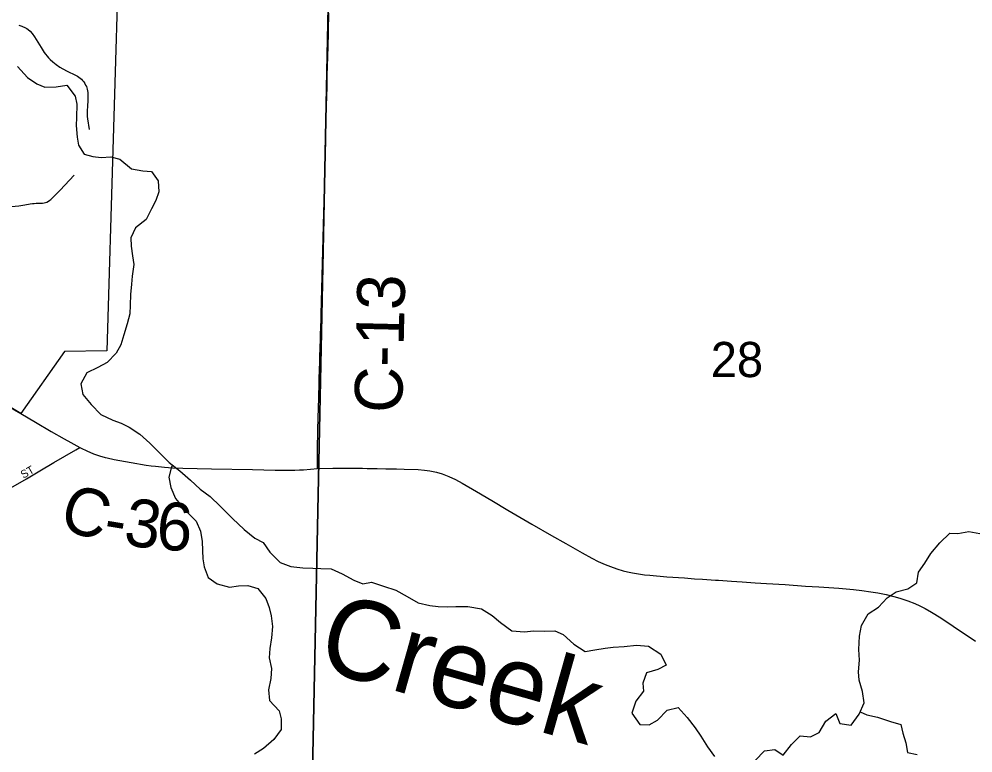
# Model space of a CAD drawing. Extents: x 0 to 34, y 0 to 22.
# Drawn here: x 6.318 to 6.886, y 17.927 to 18.364 of the extents above; entities that cross this region are included whole.
import ezdxf

# ---------------------------------------------------------------- set-up
doc = ezdxf.new("R2010")
doc.units = 0
for name, color, linetype in [('GM_X_City_Street', 7, 'Continuous'), ('GM_X_Corporation', 7, 'Continuous'), ('GM_X_County_Road', 7, 'Continuous'), ('GM_X_County_Road_Text', 7, 'Continuous'), ('GM_X_Minor_River', 7, 'Continuous'), ('GM_X_Minor_River_Text', 7, 'Continuous'), ('GM_X_Section', 7, 'Continuous'), ('GM_X_Section_Text', 7, 'Continuous'), ('GM_X_Township_Subdivision', 7, 'Continuous'), ('GM_X_Township_Subdivision_Text', 7, 'Continuous')]:
    doc.layers.add(name, color=color, linetype=linetype)

msp = doc.modelspace()

# ---------------------------------------------------------------- linework, layer by layer
at = {"layer": 'GM_X_City_Street'}
for points in [[(6.31813, 18.36004), (6.32002, 18.35934), (6.32224, 18.3584), (6.32298, 18.35799), (6.32376, 18.35745), (6.32491, 18.35634), (6.3261, 18.35491), (6.32742, 18.3531), (6.32944, 18.34989), (6.33141, 18.3466), (6.33326, 18.34376), (6.33404, 18.3427), (6.33495, 18.34159), (6.33585, 18.34056), (6.3368, 18.33961), (6.33836, 18.33809), (6.33931, 18.33731), (6.3403, 18.33657), (6.34256, 18.33505), (6.34437, 18.33398), (6.34683, 18.33267), (6.3486, 18.3318), (6.35029, 18.33094), (6.35304, 18.32958), (6.35387, 18.32909), (6.3546, 18.32852), (6.35539, 18.32782), (6.35609, 18.32712), (6.35676, 18.32631), (6.35746, 18.32528), (6.35792, 18.32428), (6.35835, 18.3235), (6.3586, 18.32274), (6.3588, 18.32194), (6.359, 18.32093), (6.35913, 18.31996), (6.35923, 18.31876), (6.35926, 18.3175), (6.35925, 18.31535), (6.35905, 18.31157), (6.35889, 18.30931), (6.35877, 18.30791), (6.35877, 18.30664), (6.35881, 18.30565), (6.35897, 18.30429), (6.35992, 18.29788)], [(6.30565, 18.25228), (6.31071, 18.25207), (6.31252, 18.25207), (6.31404, 18.25216), (6.31605, 18.25232), (6.31811, 18.25253), (6.32169, 18.2531), (6.32502, 18.25368), (6.32637, 18.2539), (6.32739, 18.25399), (6.32852, 18.25404), (6.33123, 18.25405), (6.33234, 18.25413), (6.33328, 18.2543), (6.3341, 18.2545), (6.33493, 18.25479), (6.33591, 18.25531), (6.3367, 18.25582), (6.33723, 18.25627), (6.33821, 18.25726), (6.3428, 18.2619), (6.351, 18.27079)]]:
    msp.add_lwpolyline(points, dxfattribs=at)
at = {"layer": 'GM_X_Corporation'}
msp.add_lwpolyline([(6.31453, 18.6678), (6.31995, 18.69384), (6.41189, 18.69025), (6.41404, 18.67852), (6.41428, 18.63901), (6.37812, 18.64021), (6.37807, 18.53674), (6.43941, 18.50134), (6.43888, 18.45649), (6.38723, 18.48581), (6.3692, 18.49619), (6.35207, 18.50502), (6.34991, 18.41931), (6.37801, 18.41861), (6.37061, 18.16629), (6.34542, 18.16587), (6.3193, 18.12893), (6.3007, 18.14021)], dxfattribs=at)
at = {"layer": 'GM_X_County_Road'}
for points in [[(6.49579, 18.0963), (6.49578, 18.10708), (6.49589, 18.11064), (6.49602, 18.11604), (6.49603, 18.11821), (6.49608, 18.12163), (6.49612, 18.1238), (6.49618, 18.12629), (6.49655, 18.1384), (6.49679, 18.14741), (6.49685, 18.14989), (6.49715, 18.15983), (6.49728, 18.16386), (6.49739, 18.16696), (6.49787, 18.18187), (6.49793, 18.18342), (6.498, 18.1859), (6.49807, 18.18808), (6.49843, 18.20299), (6.49878, 18.21852), (6.49915, 18.2331), (6.49933, 18.24117), (6.49976, 18.25514), (6.50039, 18.2769), (6.5007, 18.2912), (6.50081, 18.29865), (6.50102, 18.30641), (6.50148, 18.32319), (6.50163, 18.33002), (6.50192, 18.34115), (6.50197, 18.34266), (6.50204, 18.34606), (6.50229, 18.35661), (6.50261, 18.36717)], [(6.2649, 18.16289), (6.27524, 18.15656), (6.28855, 18.14804), (6.30054, 18.14031), (6.31054, 18.13411), (6.3193, 18.12893)], [(6.3193, 18.12893), (6.32806, 18.12382), (6.33743, 18.11837), (6.34521, 18.11397), (6.34907, 18.11179), (6.35441, 18.10882)], [(6.35441, 18.10882), (6.35528, 18.10834), (6.35861, 18.10678), (6.36268, 18.10501), (6.36618, 18.10382), (6.36955, 18.10287), (6.37073, 18.1026)], [(6.37073, 18.1026), (6.37478, 18.10168), (6.38506, 18.09983), (6.39398, 18.09836), (6.39682, 18.09794), (6.39953, 18.09762), (6.40488, 18.09712), (6.40952, 18.0968), (6.41569, 18.09651), (6.43284, 18.09619), (6.45722, 18.0957), (6.47067, 18.09537), (6.47737, 18.09525), (6.48226, 18.09529), (6.48518, 18.09542), (6.48749, 18.09558), (6.49579, 18.0963)], [(6.49579, 18.0963), (6.50488, 18.09647), (6.5083, 18.09649), (6.51731, 18.09647), (6.52165, 18.09643), (6.52258, 18.09642), (6.52535, 18.09636), (6.53123, 18.0963), (6.53639, 18.09614), (6.5428, 18.09603), (6.54729, 18.09592), (6.55573, 18.09565), (6.55951, 18.09537), (6.56263, 18.09494), (6.56652, 18.09406), (6.56991, 18.09308), (6.5738, 18.0916), (6.57784, 18.08975)], [(6.57784, 18.08975), (6.57786, 18.08974), (6.58188, 18.08762), (6.5904, 18.08267), (6.59955, 18.07725), (6.60892, 18.07156), (6.62333, 18.06313), (6.63489, 18.0565), (6.64338, 18.05179), (6.65319, 18.04615), (6.65899, 18.04298), (6.66277, 18.04101), (6.66677, 18.03926), (6.67001, 18.03794), (6.67373, 18.03663), (6.67762, 18.03553), (6.68014, 18.03493), (6.68304, 18.03434), (6.6854, 18.03384), (6.68791, 18.03343), (6.69016, 18.03313), (6.69334, 18.0328), (6.70348, 18.03198), (6.71405, 18.03121), (6.72004, 18.03079), (6.72469, 18.03046), (6.73245, 18.02997), (6.73431, 18.02985), (6.74206, 18.0293), (6.74826, 18.02888), (6.756, 18.02833), (6.76282, 18.02793), (6.77392, 18.02723), (6.78609, 18.02643), (6.79384, 18.02595), (6.8058, 18.0251), (6.81459, 18.02436), (6.81954, 18.0238), (6.82479, 18.02306), (6.82909, 18.02231), (6.83397, 18.0213), (6.83853, 18.02022), (6.8407, 18.01963), (6.84274, 18.01904), (6.84687, 18.01763), (6.85093, 18.01601), (6.85406, 18.01459), (6.85712, 18.01304), (6.86092, 18.01088), (6.86648, 18.00744), (6.87375, 18.00264), (6.8871, 17.99354)]]:
    msp.add_lwpolyline(points, dxfattribs=at)
at = {"layer": 'GM_X_Minor_River'}
for points in [[(6.31732, 18.33536), (6.32335, 18.32886), (6.32882, 18.32503), (6.33374, 18.32309), (6.34038, 18.32323), (6.34665, 18.32432), (6.35173, 18.31783), (6.35264, 18.31289), (6.35239, 18.30512), (6.35236, 18.30037), (6.35288, 18.29335), (6.3536, 18.2886), (6.35698, 18.28326), (6.36228, 18.28189), (6.36721, 18.28129), (6.37291, 18.28162), (6.37821, 18.28025), (6.38519, 18.27451), (6.39201, 18.27332), (6.39713, 18.2729), (6.40107, 18.26737), (6.40141, 18.26092), (6.39966, 18.25562), (6.39716, 18.2507), (6.39389, 18.24446), (6.38759, 18.23939), (6.3847, 18.23353), (6.38504, 18.22859), (6.38576, 18.22271), (6.38648, 18.21758), (6.38567, 18.21075), (6.38526, 18.20601), (6.38464, 18.19975), (6.38441, 18.19349), (6.38418, 18.18837), (6.38262, 18.18231), (6.38068, 18.17588), (6.37892, 18.16982), (6.37604, 18.16491), (6.37069, 18.15925), (6.36517, 18.15645), (6.35869, 18.15327), (6.35504, 18.14666), (6.35632, 18.14039), (6.36121, 18.13428), (6.36686, 18.12835), (6.37405, 18.12508), (6.37896, 18.12333), (6.38388, 18.12083), (6.39011, 18.1168), (6.39615, 18.11144), (6.4018, 18.1057), (6.40764, 18.09997), (6.41386, 18.09499), (6.42027, 18.08944), (6.42611, 18.08408), (6.43196, 18.07967), (6.43799, 18.07393), (6.44515, 18.06667), (6.45212, 18.05998), (6.45854, 18.0548), (6.46345, 18.0523), (6.46739, 18.04658), (6.47361, 18.04046), (6.47985, 18.03795), (6.48706, 18.03732), (6.49294, 18.03709)], [(6.40964, 18.09836), (6.40895, 18.0973), (6.40738, 18.09124), (6.40867, 18.08497), (6.41127, 18.0785), (6.41729, 18.07124), (6.4237, 18.06493), (6.42631, 18.05903), (6.42722, 18.05295), (6.42737, 18.04764), (6.42752, 18.04251), (6.42843, 18.03776), (6.43086, 18.03148), (6.43614, 18.02765), (6.44353, 18.0257), (6.44884, 18.02661), (6.45435, 18.02675), (6.46022, 18.025), (6.46511, 18.01908), (6.46696, 18.01357), (6.46826, 18.00862), (6.46897, 18.00236), (6.46835, 17.99553), (6.46736, 17.98928), (6.46713, 17.98378), (6.46841, 17.97732), (6.46799, 17.97144), (6.46661, 17.96462), (6.46732, 17.95835), (6.47297, 17.95224), (6.47426, 17.94748), (6.47421, 17.94103), (6.46981, 17.93518), (6.4637, 17.92973), (6.45836, 17.92635)], [(6.75603, 17.92259), (6.76157, 17.92843), (6.76784, 17.92914), (6.77275, 17.92588), (6.77773, 17.93211), (6.78289, 17.93738), (6.78895, 17.93676), (6.79409, 17.93938), (6.79813, 17.94599), (6.80404, 17.95069), (6.80647, 17.9446), (6.8131, 17.9436), (6.81789, 17.95021), (6.82098, 17.95702), (6.81989, 17.96367), (6.81785, 17.97051), (6.8175, 17.97545), (6.81812, 17.98227), (6.81779, 17.98873), (6.81804, 17.99651), (6.81922, 18.00295), (6.82326, 18.00994), (6.82936, 18.01388), (6.83452, 18.01934), (6.83986, 18.0229), (6.84689, 18.02475), (6.85223, 18.02831), (6.85323, 18.03457), (6.85706, 18.04004), (6.86052, 18.04571), (6.86588, 18.05212), (6.8718, 18.05777), (6.87654, 18.05773), (6.88319, 18.05882), (6.88963, 18.05763)], [(6.49294, 18.03709), (6.49768, 18.03686), (6.50394, 18.03663), (6.51056, 18.03373), (6.51736, 18.02988), (6.52266, 18.02776), (6.52798, 18.02867), (6.53498, 18.02634), (6.54236, 18.024), (6.54917, 18.02016), (6.55559, 18.0165), (6.5626, 18.01493), (6.56753, 18.01433), (6.57303, 18.0141), (6.57815, 18.01425), (6.58517, 18.01419), (6.59332, 18.01281), (6.59974, 18.00896), (6.60465, 18.00475), (6.61144, 17.99977), (6.61884, 17.99914), (6.62415, 17.99986), (6.6306, 17.99962), (6.63687, 17.99976), (6.64197, 17.99764), (6.64819, 17.9919), (6.65499, 17.98748), (6.66069, 17.98839), (6.66677, 17.98948), (6.67171, 17.99002), (6.67816, 17.99054), (6.68557, 17.99124), (6.69258, 17.99062), (6.69995, 17.98582), (6.70312, 17.97934), (6.69817, 17.97672), (6.69152, 17.97488), (6.6892, 17.96863), (6.68973, 17.96389), (6.68513, 17.95785), (6.6828, 17.95085), (6.6875, 17.94398), (6.693, 17.94394), (6.69795, 17.94656), (6.70369, 17.95259), (6.71034, 17.95424), (6.71561, 17.94832), (6.72031, 17.94203), (6.72369, 17.93707), (6.72763, 17.93078), (6.73195, 17.92505)], [(6.81848, 17.95151), (6.82244, 17.9498), (6.82888, 17.94842), (6.83664, 17.94589), (6.8427, 17.94414), (6.8438, 17.93901), (6.84566, 17.93311), (6.84675, 17.92741), (6.85244, 17.92623)]]:
    msp.add_lwpolyline(points, dxfattribs=at)
at = {"layer": 'GM_X_Section'}
for points in [[(6.50305, 18.41943), (6.4928, 17.91626), (5.98372, 17.92012), (5.99052, 18.41894)], [(6.99984, 18.41775), (6.98884, 17.91553), (6.4928, 17.91626), (6.50305, 18.41943)]]:
    msp.add_lwpolyline(points, close=True, dxfattribs=at)
at = {"layer": 'GM_X_Township_Subdivision'}
msp.add_lwpolyline([(6.26874, 18.06114), (6.27069, 18.06153), (6.27179, 18.06183), (6.27303, 18.06221), (6.27431, 18.0627), (6.27557, 18.06325), (6.27946, 18.06514), (6.2838, 18.06751), (6.29696, 18.07515), (6.31062, 18.08317), (6.32266, 18.09025), (6.3307, 18.09497), (6.339, 18.09985), (6.35215, 18.1075), (6.35441, 18.10882)], dxfattribs=at)

# ---------------------------------------------------------------- texts
at = {"layer": 'GM_X_County_Road_Text'}
for s, height, rotation, p in [('C-13', 0.028409, 88.6608, (6.54609, 18.12913)), ('C', 0.02841, 342.5512, (6.34105, 18.06102)), ('3', 0.02841, 351.9682, (6.3798, 18.05103)), ('6', 0.02841, 356.2211, (6.39942, 18.04834)), ('-', 0.02841, 350.7562, (6.36763, 18.053))]:
    msp.add_text(s, height=height, rotation=rotation, dxfattribs=at).set_placement(p)
at = {"layer": 'GM_X_Minor_River_Text'}
msp.add_text('Creek', height=0.047369, rotation=344.2233, dxfattribs=at).set_placement((6.49394, 17.97766))
at = {"layer": 'GM_X_Section_Text'}
msp.add_text('28', height=0.020928, rotation=0, dxfattribs=at).set_placement((6.72966, 18.15066))
at = {"layer": 'GM_X_Township_Subdivision_Text'}
msp.add_text('ST', height=0.004735, rotation=29.7432, dxfattribs=at).set_placement((6.32088, 18.09015))

doc.saveas('drawing.dxf')
